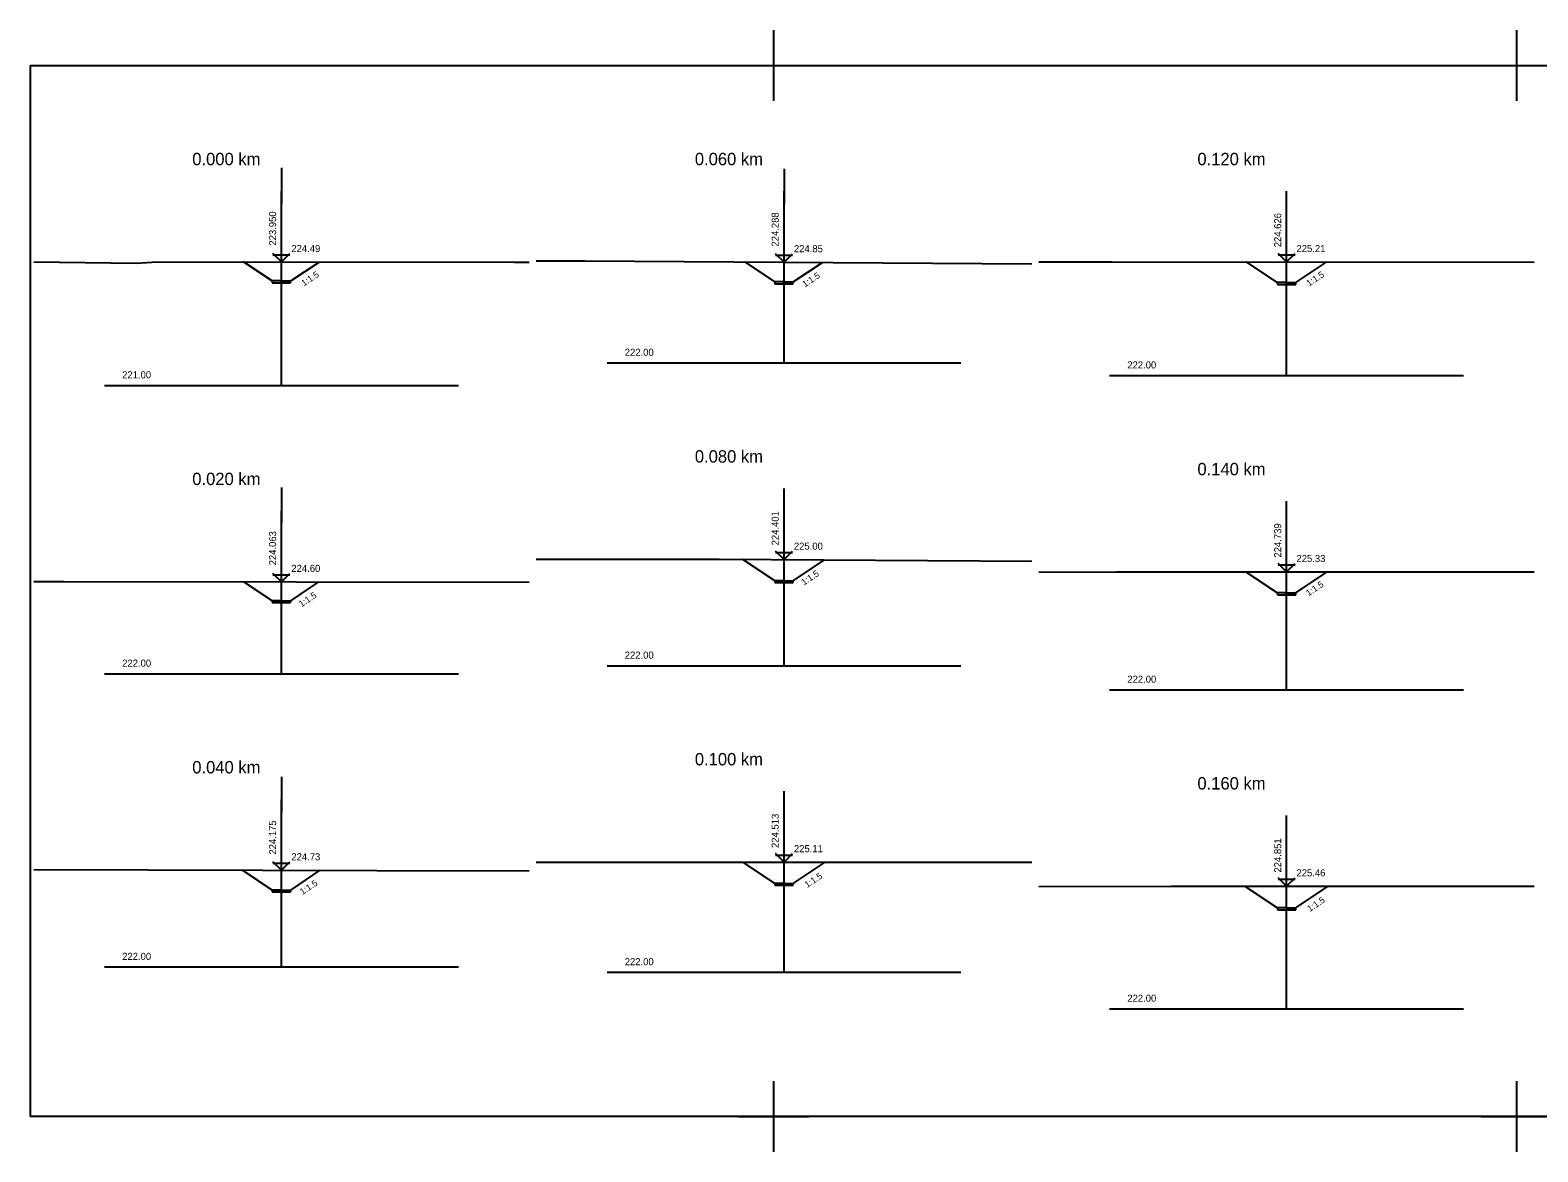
# Model space of a CAD drawing. Extents: x -495905 to -478420, y -1113297 to -1107716.
# Drawn here: x -495234.5 to -494808.5, y -1110793.1 to -1110476.1 of the extents above; entities that cross this region are included whole.
import ezdxf

# ---------------------------------------------------------------- set-up
doc = ezdxf.new("R2010")
doc.units = 0
for name, color, linetype in [('FORMATY', 7, 'Continuous'), ('legenda', 7, 'Continuous'), ('WORKING_LAYER', 7, 'Continuous')]:
    doc.layers.add(name, color=color, linetype=linetype)

msp = doc.modelspace()

# ---------------------------------------------------------------- linework, layer by layer
at = {"layer": 'FORMATY'}
for p, q in [((-495024.55, -1110476.06), (-495024.55, -1110496.06)), ((-494814.55, -1110476.06), (-494814.55, -1110496.06)), ((-495234.55, -1110486.06), (-495234.55, -1110783.06)), ((-495234.55, -1110486.06), (-494184.55, -1110486.06)), ((-495034.55, -1110486.06), (-495014.55, -1110486.06)), ((-494824.55, -1110486.06), (-494804.55, -1110486.06)), ((-495024.55, -1110773.06), (-495024.55, -1110793.06)), ((-494814.55, -1110773.06), (-494814.55, -1110793.06)), ((-495034.55, -1110783.06), (-495014.55, -1110783.06)), ((-494824.55, -1110783.06), (-494804.55, -1110783.06))]:
    msp.add_line(p, q, dxfattribs=at)
at = {"layer": 'legenda'}
msp.add_line((-494184.55, -1110783.06), (-495234.55, -1110783.06), dxfattribs=at)
at = {"layer": 'WORKING_LAYER'}
for p, q in [((-495163.55, -1110514.95), (-495163.55, -1110524.95)), ((-495163.55, -1110514.95), (-495163.55, -1110524.95)), ((-495021.55, -1110515.22), (-495021.55, -1110525.22)), ((-495021.55, -1110515.22), (-495021.55, -1110525.22)), ((-495163.55, -1110576.45), (-495163.55, -1110521.56)), ((-495021.55, -1110570.1), (-495021.55, -1110521.56)), ((-494879.55, -1110573.68), (-494879.55, -1110521.56)), ((-495163.55, -1110541.57), (-495165.95, -1110539.17)), ((-495163.55, -1110541.57), (-495161.15, -1110539.17)), ((-495021.55, -1110541.63), (-495023.95, -1110539.23)), ((-495021.55, -1110541.63), (-495019.15, -1110539.23)), ((-494879.55, -1110541.56), (-494881.95, -1110539.16)), ((-494879.55, -1110541.56), (-494877.15, -1110539.16)), ((-495233.55, -1110541.5), (-495204.51, -1110541.9)), ((-495204.51, -1110541.9), (-495198.66, -1110541.52)), ((-495198.66, -1110541.52), (-495097.81, -1110541.67)), ((-495174.24, -1110541.56), (-495166.16, -1110546.95)), ((-495166.16, -1110546.95), (-495174.24, -1110541.56)), ((-495165.95, -1110539.57), (-495161.15, -1110539.57)), ((-495160.94, -1110546.95), (-495152.91, -1110541.59)), ((-495160.94, -1110546.95), (-495152.91, -1110541.59)), ((-495097.81, -1110541.67), (-495093.55, -1110541.67)), ((-495091.55, -1110541.28), (-495077.78, -1110541.26)), ((-495077.78, -1110541.26), (-494951.55, -1110542.09)), ((-495032.64, -1110541.56), (-495024.16, -1110547.22)), ((-495024.16, -1110547.22), (-495032.64, -1110541.56)), ((-495023.95, -1110539.63), (-495019.15, -1110539.63)), ((-495018.94, -1110547.22), (-495010.67, -1110541.7)), ((-495018.94, -1110547.22), (-495010.67, -1110541.7)), ((-494949.55, -1110541.55), (-494928.96, -1110541.55)), ((-494928.96, -1110541.55), (-494809.55, -1110541.59)), ((-494890.94, -1110541.56), (-494882.16, -1110547.42)), ((-494882.16, -1110547.42), (-494890.94, -1110541.56)), ((-494881.95, -1110539.56), (-494877.15, -1110539.56)), ((-494876.94, -1110547.42), (-494868.17, -1110541.57)), ((-494876.94, -1110547.42), (-494868.17, -1110541.57)), ((-495166.16, -1110546.95), (-495166.15, -1110547.45)), ((-495166.05, -1110546.95), (-495166.15, -1110546.95)), ((-495166.15, -1110547.45), (-495166.05, -1110547.45)), ((-495163.55, -1110546.95), (-495166.05, -1110546.95)), ((-495166.05, -1110547.45), (-495163.55, -1110547.45)), ((-495163.55, -1110546.95), (-495161.05, -1110546.95)), ((-495163.55, -1110547.45), (-495161.05, -1110547.45)), ((-495163.55, -1110547.45), (-495163.55, -1110547.45)), ((-495161.05, -1110546.95), (-495160.95, -1110546.95)), ((-495161.05, -1110547.45), (-495160.95, -1110547.45)), ((-495160.95, -1110547.45), (-495160.94, -1110546.95)), ((-495024.16, -1110547.22), (-495024.15, -1110547.72)), ((-495024.05, -1110547.22), (-495024.15, -1110547.22)), ((-495024.15, -1110547.72), (-495024.05, -1110547.72)), ((-495021.55, -1110547.22), (-495024.05, -1110547.22)), ((-495024.05, -1110547.72), (-495021.55, -1110547.72)), ((-495021.55, -1110547.22), (-495019.05, -1110547.22)), ((-495021.55, -1110547.72), (-495019.05, -1110547.72)), ((-495021.55, -1110547.72), (-495021.55, -1110547.72)), ((-495019.05, -1110547.22), (-495018.95, -1110547.22)), ((-495019.05, -1110547.72), (-495018.95, -1110547.72)), ((-495018.95, -1110547.72), (-495018.94, -1110547.22)), ((-494882.16, -1110547.42), (-494882.15, -1110547.92)), ((-494882.05, -1110547.42), (-494882.15, -1110547.42)), ((-494879.55, -1110547.42), (-494882.05, -1110547.42)), ((-494879.55, -1110547.42), (-494877.05, -1110547.42)), ((-494877.05, -1110547.42), (-494876.95, -1110547.42)), ((-494876.95, -1110547.92), (-494876.94, -1110547.42)), ((-494882.15, -1110547.92), (-494882.05, -1110547.92)), ((-494882.05, -1110547.92), (-494879.55, -1110547.92)), ((-494879.55, -1110547.92), (-494877.05, -1110547.92)), ((-494879.55, -1110547.92), (-494879.55, -1110547.92)), ((-494877.05, -1110547.92), (-494876.95, -1110547.92)), ((-495071.55, -1110570.1), (-494971.55, -1110570.1)), ((-495213.55, -1110576.45), (-495113.55, -1110576.45)), ((-494929.55, -1110573.68), (-494829.55, -1110573.68)), ((-495163.55, -1110605.31), (-495163.55, -1110615.31)), ((-495163.55, -1110605.31), (-495163.55, -1110615.31)), ((-495021.55, -1110655.67), (-495021.55, -1110605.6)), ((-494879.55, -1110662.49), (-494879.55, -1110609.18)), ((-495163.55, -1110657.94), (-495163.55, -1110611.95)), ((-495021.55, -1110625.68), (-495023.95, -1110623.28)), ((-495023.95, -1110623.68), (-495019.15, -1110623.68)), ((-495021.55, -1110625.68), (-495019.15, -1110623.28)), ((-495091.55, -1110625.61), (-495072.28, -1110625.6)), ((-495072.28, -1110625.6), (-495039.83, -1110625.56)), ((-495039.83, -1110625.56), (-494951.55, -1110626.14)), ((-495033.24, -1110625.6), (-495024.16, -1110631.66)), ((-495024.16, -1110631.66), (-495033.24, -1110625.6)), ((-495018.94, -1110631.66), (-495010.09, -1110625.76)), ((-495018.94, -1110631.66), (-495010.09, -1110625.76)), ((-494879.55, -1110629.18), (-494881.95, -1110626.78)), ((-494881.95, -1110627.18), (-494877.15, -1110627.18)), ((-494879.55, -1110629.18), (-494877.15, -1110626.78)), ((-495233.55, -1110631.85), (-495224.99, -1110631.87)), ((-495224.99, -1110631.87), (-495093.55, -1110632.08)), ((-495174.19, -1110631.95), (-495166.16, -1110637.31)), ((-495166.16, -1110637.31), (-495174.19, -1110631.95)), ((-495163.55, -1110631.97), (-495165.95, -1110629.57)), ((-495165.95, -1110629.97), (-495161.15, -1110629.97)), ((-495163.55, -1110631.97), (-495161.15, -1110629.57)), ((-495160.94, -1110637.31), (-495152.96, -1110631.98)), ((-495160.94, -1110637.31), (-495152.96, -1110631.98)), ((-495024.16, -1110631.66), (-495024.15, -1110632.16)), ((-495024.05, -1110631.66), (-495024.15, -1110631.66)), ((-495024.15, -1110632.16), (-495024.05, -1110632.16)), ((-495021.55, -1110631.66), (-495024.05, -1110631.66)), ((-495024.05, -1110632.16), (-495021.55, -1110632.16)), ((-495021.55, -1110631.66), (-495019.05, -1110631.66)), ((-495021.55, -1110632.16), (-495019.05, -1110632.16)), ((-495021.55, -1110632.16), (-495021.55, -1110632.16)), ((-495019.05, -1110631.66), (-495018.95, -1110631.66)), ((-495019.05, -1110632.16), (-495018.95, -1110632.16)), ((-495018.95, -1110632.16), (-495018.94, -1110631.66)), ((-494949.55, -1110629.24), (-494927.75, -1110629.17)), ((-494927.75, -1110629.17), (-494809.55, -1110629.19)), ((-494891.04, -1110629.18), (-494882.16, -1110635.1)), ((-494882.16, -1110635.1), (-494891.04, -1110629.18)), ((-494876.94, -1110635.1), (-494868.06, -1110629.18)), ((-494876.94, -1110635.1), (-494868.06, -1110629.18)), ((-495166.16, -1110637.31), (-495166.15, -1110637.81)), ((-495166.05, -1110637.31), (-495166.15, -1110637.31)), ((-495163.55, -1110637.31), (-495166.05, -1110637.31)), ((-495163.55, -1110637.31), (-495161.05, -1110637.31)), ((-495161.05, -1110637.31), (-495160.95, -1110637.31)), ((-495160.95, -1110637.81), (-495160.94, -1110637.31)), ((-494882.16, -1110635.1), (-494882.15, -1110635.6)), ((-494882.05, -1110635.1), (-494882.15, -1110635.1)), ((-494882.15, -1110635.6), (-494882.05, -1110635.6)), ((-494879.55, -1110635.1), (-494882.05, -1110635.1)), ((-494882.05, -1110635.6), (-494879.55, -1110635.6)), ((-494879.55, -1110635.1), (-494877.05, -1110635.1)), ((-494879.55, -1110635.6), (-494877.05, -1110635.6)), ((-494879.55, -1110635.6), (-494879.55, -1110635.6)), ((-494877.05, -1110635.1), (-494876.95, -1110635.1)), ((-494877.05, -1110635.6), (-494876.95, -1110635.6)), ((-494876.95, -1110635.6), (-494876.94, -1110635.1)), ((-495166.15, -1110637.81), (-495166.05, -1110637.81)), ((-495166.05, -1110637.81), (-495163.55, -1110637.81)), ((-495163.55, -1110637.81), (-495161.05, -1110637.81)), ((-495163.55, -1110637.81), (-495163.55, -1110637.81)), ((-495161.05, -1110637.81), (-495160.95, -1110637.81)), ((-495213.55, -1110657.94), (-495113.55, -1110657.94)), ((-495071.55, -1110655.67), (-494971.55, -1110655.67)), ((-494929.55, -1110662.49), (-494829.55, -1110662.49)), ((-495163.55, -1110687.06), (-495163.55, -1110697.06)), ((-495163.55, -1110687.06), (-495163.55, -1110697.06)), ((-495021.55, -1110742.32), (-495021.55, -1110691.17)), ((-495163.55, -1110740.81), (-495163.55, -1110693.44)), ((-494879.55, -1110752.64), (-494879.55, -1110697.99)), ((-495021.55, -1110711.18), (-495023.95, -1110708.78)), ((-495023.95, -1110709.18), (-495019.15, -1110709.18)), ((-495021.55, -1110711.18), (-495019.15, -1110708.78)), ((-495233.55, -1110713.3), (-495136.57, -1110713.53)), ((-495174.58, -1110713.44), (-495166.16, -1110719.06)), ((-495166.16, -1110719.06), (-495174.58, -1110713.44)), ((-495163.55, -1110713.47), (-495165.95, -1110711.07)), ((-495165.95, -1110711.47), (-495161.15, -1110711.47)), ((-495163.55, -1110713.47), (-495161.15, -1110711.07)), ((-495160.94, -1110719.06), (-495152.6, -1110713.49)), ((-495160.94, -1110719.06), (-495152.6, -1110713.49)), ((-495136.57, -1110713.53), (-495093.55, -1110713.66)), ((-495091.55, -1110711.18), (-495048.45, -1110711.17)), ((-495048.45, -1110711.17), (-494951.55, -1110711.19)), ((-495033.17, -1110711.17), (-495024.16, -1110717.19)), ((-495024.16, -1110717.19), (-495033.17, -1110711.17)), ((-495018.94, -1110717.19), (-495009.94, -1110711.18)), ((-495018.94, -1110717.19), (-495009.94, -1110711.18)), ((-495024.16, -1110717.19), (-495024.15, -1110717.69)), ((-495024.05, -1110717.19), (-495024.15, -1110717.19)), ((-495024.15, -1110717.69), (-495024.05, -1110717.69)), ((-495021.55, -1110717.19), (-495024.05, -1110717.19)), ((-495024.05, -1110717.69), (-495021.55, -1110717.69)), ((-495021.55, -1110717.19), (-495019.05, -1110717.19)), ((-495021.55, -1110717.69), (-495019.05, -1110717.69)), ((-495021.55, -1110717.69), (-495021.55, -1110717.69)), ((-495019.05, -1110717.19), (-495018.95, -1110717.19)), ((-495019.05, -1110717.69), (-495018.95, -1110717.69)), ((-495018.95, -1110717.69), (-495018.94, -1110717.19)), ((-494949.55, -1110718.11), (-494912.19, -1110717.99)), ((-494912.19, -1110717.99), (-494809.55, -1110718.01)), ((-494891.35, -1110717.99), (-494882.16, -1110724.13)), ((-494882.16, -1110724.13), (-494891.35, -1110717.99)), ((-494879.55, -1110718), (-494881.95, -1110715.6)), ((-494881.95, -1110716), (-494877.15, -1110716)), ((-494879.55, -1110718), (-494877.15, -1110715.6)), ((-494876.94, -1110724.13), (-494867.76, -1110718)), ((-494876.94, -1110724.13), (-494867.76, -1110718)), ((-495166.16, -1110719.06), (-495166.15, -1110719.56)), ((-495166.05, -1110719.06), (-495166.15, -1110719.06)), ((-495166.15, -1110719.56), (-495166.05, -1110719.56)), ((-495163.55, -1110719.06), (-495166.05, -1110719.06)), ((-495166.05, -1110719.56), (-495163.55, -1110719.56)), ((-495163.55, -1110719.06), (-495161.05, -1110719.06)), ((-495163.55, -1110719.56), (-495161.05, -1110719.56)), ((-495163.55, -1110719.56), (-495163.55, -1110719.56)), ((-495161.05, -1110719.06), (-495160.95, -1110719.06)), ((-495161.05, -1110719.56), (-495160.95, -1110719.56)), ((-495160.95, -1110719.56), (-495160.94, -1110719.06)), ((-494882.16, -1110724.13), (-494882.15, -1110724.63)), ((-494882.05, -1110724.13), (-494882.15, -1110724.13)), ((-494882.15, -1110724.63), (-494882.05, -1110724.63)), ((-494879.55, -1110724.13), (-494882.05, -1110724.13)), ((-494882.05, -1110724.63), (-494879.55, -1110724.63)), ((-494879.55, -1110724.13), (-494877.05, -1110724.13)), ((-494879.55, -1110724.63), (-494877.05, -1110724.63)), ((-494879.55, -1110724.63), (-494879.55, -1110724.63)), ((-494877.05, -1110724.13), (-494876.95, -1110724.13)), ((-494877.05, -1110724.63), (-494876.95, -1110724.63)), ((-494876.95, -1110724.63), (-494876.94, -1110724.13)), ((-495213.55, -1110740.81), (-495113.55, -1110740.81)), ((-495071.55, -1110742.32), (-494971.55, -1110742.32)), ((-494929.55, -1110752.64), (-494829.55, -1110752.64))]:
    msp.add_line(p, q, dxfattribs=at)

# ---------------------------------------------------------------- texts
for s, height, p in [('    0.000 km', 3.5, (-495193.94, -1110514.23)), ('    0.060 km', 3.5, (-495051.94, -1110514.23)), ('    0.120 km', 3.5, (-494909.94, -1110514.23)), ('224.49', 2, (-495160.75, -1110538.77)), ('224.85', 2, (-495018.75, -1110538.83)), ('225.21', 2, (-494876.75, -1110538.76)), ('222.00', 2, (-495066.55, -1110568.1)), ('221.00', 2, (-495208.55, -1110574.45)), ('222.00', 2, (-494924.55, -1110571.68)), ('    0.080 km', 3.5, (-495051.94, -1110598.27)), ('    0.140 km', 3.5, (-494909.94, -1110601.85)), ('    0.020 km', 3.5, (-495193.94, -1110604.62)), ('225.00', 2, (-495018.75, -1110622.88)), ('225.33', 2, (-494876.75, -1110626.38)), ('224.60', 2, (-495160.75, -1110629.17)), ('222.00', 2, (-495208.55, -1110655.94)), ('222.00', 2, (-495066.55, -1110653.67)), ('222.00', 2, (-494924.55, -1110660.49)), ('    0.040 km', 3.5, (-495193.94, -1110686.11)), ('    0.100 km', 3.5, (-495051.94, -1110683.84)), ('    0.160 km', 3.5, (-494909.94, -1110690.66)), ('224.73', 2, (-495160.75, -1110710.67)), ('225.11', 2, (-495018.75, -1110708.38)), ('225.46', 2, (-494876.75, -1110715.2)), ('222.00', 2, (-495208.55, -1110738.81)), ('222.00', 2, (-495066.55, -1110740.32)), ('222.00', 2, (-494924.55, -1110750.64))]:
    msp.add_text(s, height=height, dxfattribs=at).set_placement(p)
for s, height, rotation, p in [('223.950', 2, 90, (-495165.05, -1110536.95)), ('224.288', 2, 90, (-495023.05, -1110537.22)), ('224.626', 2, 90, (-494881.05, -1110537.42)), ('1:1.5', 1.8, 33.7228, (-495157.18, -1110548.51)), ('1:1.5', 1.8, 33.7217, (-495015.63, -1110548.8)), ('1:1.5', 1.8, 33.7205, (-494873.19, -1110548.55)), ('224.401', 2, 90, (-495023.05, -1110621.66)), ('224.739', 2, 90, (-494881.05, -1110625.1)), ('224.063', 2, 90, (-495165.05, -1110627.31)), ('1:1.5', 1.8, 33.7203, (-495015.92, -1110633.05)), ('1:1.5', 1.8, 33.72, (-494873.33, -1110636.09)), ('1:1.5', 1.8, 33.7233, (-495157.87, -1110639.18)), ('224.175', 2, 90, (-495165.05, -1110709.06)), ('224.513', 2, 90, (-495023.05, -1110707.19)), ('224.851', 2, 90, (-494881.05, -1110714.13)), ('1:1.5', 1.8, 33.7218, (-495157.6, -1110720.52)), ('1:1.5', 1.8, 33.7192, (-495014.98, -1110718.52)), ('1:1.5', 1.8, 33.719, (-494872.98, -1110725.3))]:
    msp.add_text(s, height=height, rotation=rotation, dxfattribs=at).set_placement(p)

doc.saveas('drawing.dxf')
